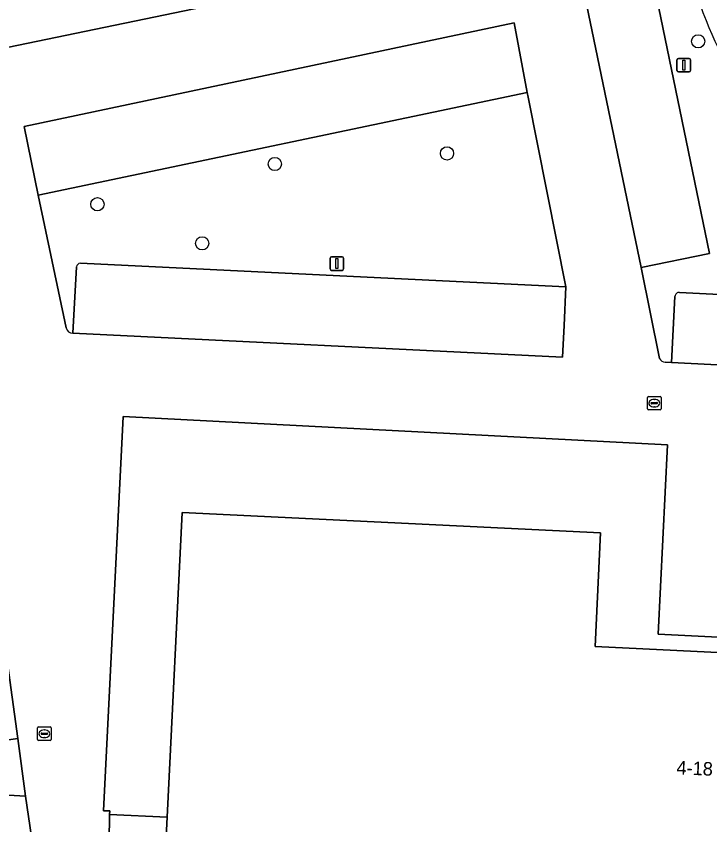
# Model space of a CAD drawing. Extents: x 162989 to 165008, y 383432 to 384338.
# Drawn here: x 164326.4 to 164377.5, y 384014.3 to 384073.9 of the extents above; entities that cross this region are included whole.
import ezdxf

# ---------------------------------------------------------------- set-up
doc = ezdxf.new("R2010")
doc.units = 0
for name, color, linetype in [('IMGEO_Boom', 7, 'Continuous'), ('IMGEO_Groenvoorziening', 7, 'Continuous'), ('IMGEO_Lichtmast', 7, 'Continuous'), ('IMGEO_Pand', 7, 'Continuous'), ('IMGEO_Pand_nummerreeks', 7, 'Continuous'), ('IMGEO_Parkeervlak_open', 7, 'Continuous'), ('IMGEO_Rijbaan_lokaal_gesloten', 7, 'Continuous'), ('IMGEO_Rioolput', 7, 'Continuous'), ('IMGEO_Voetpad_op_trap', 7, 'Continuous'), ('IMGEO_Voetpad_open', 7, 'Continuous')]:
    doc.layers.add(name, color=color, linetype=linetype)

msp = doc.modelspace()

# ---------------------------------------------------------------- linework, layer by layer
at = {"layer": 'IMGEO_Boom'}
for centre in [(164376.609, 384072.067), (164358.103, 384063.805), (164345.412, 384063.021), (164332.338, 384060.053), (164340.056, 384057.173)]:
    msp.add_circle(centre, 0.489, dxfattribs=at)
at = {"layer": 'IMGEO_Groenvoorziening'}
for points in [[(164376.456, 384076.049), (164375.867, 384078.902), (164372.932, 384078.337), (164377.455, 384056.421), (164372.409, 384055.399), (164373.769, 384048.685)], [(164364.077, 384067.937), (164364.021, 384068.286), (164327.977, 384060.732), (164330.04, 384050.936)], [(164331.084, 384055.702), (164350.199, 384054.77), (164366.854, 384053.967), (164364.077, 384067.937)], [(164312.45, 384061.743), (164312.522, 384061.097), (164312.681, 384059.294), (164313.923, 384052.176), (164315.198, 384042.87), (164315.523, 384042.369), (164317.193, 384027.118), (164318.166, 384016.94), (164327.041, 384016.412), (164326.484, 384020.665), (164321.673, 384019.98)], [(164330.518, 384050.557), (164330.803, 384055.438)], [(164375.243, 384053.561), (164389.536, 384052.842)], [(164374.184, 384048.412), (164374.644, 384048.386), (164374.898, 384053.262)]]:
    msp.add_lwpolyline(points, dxfattribs=at)
for centre, radius, start, end in [((164385.514, 384077.502), 9.173, 189.11404, 205.16706), ((164398.957, 384081.729), 23.216, 200.49462, 243.46578), ((164331.086, 384055.418), 0.284, 90.41023, 176.01651), ((164375.217, 384053.243), 0.319, 85.28547, 176.5433), ((164330.495, 384051.019), 0.462, 190.30936, 272.86975), ((164374.208, 384048.901), 0.49, 206.17732, 267.14633)]:
    msp.add_arc(centre, radius, start, end, dxfattribs=at)
at = {"layer": 'IMGEO_Lichtmast'}
for p, q in [((164375.052, 384069.91), (164375.052, 384070.71)), ((164375.052, 384070.71), (164375.052, 384069.91)), ((164375.152, 384070.81), (164375.942, 384070.81)), ((164375.942, 384070.81), (164375.152, 384070.81)), ((164376.042, 384070.71), (164376.042, 384069.91)), ((164376.042, 384069.91), (164376.042, 384070.71)), ((164375.942, 384069.81), (164375.152, 384069.81)), ((164375.152, 384069.81), (164375.942, 384069.81)), ((164349.484, 384055.282), (164349.484, 384056.082)), ((164349.484, 384056.082), (164349.484, 384055.282)), ((164349.584, 384056.182), (164350.374, 384056.182)), ((164350.374, 384056.182), (164349.584, 384056.182)), ((164350.474, 384056.082), (164350.474, 384055.282)), ((164350.474, 384055.282), (164350.474, 384056.082)), ((164350.374, 384055.182), (164349.584, 384055.182)), ((164349.584, 384055.182), (164350.374, 384055.182))]:
    msp.add_line(p, q, dxfattribs=at)
for points in [[(164375.472, 384070.685), (164375.622, 384070.685), (164375.622, 384069.935), (164375.472, 384069.935), (164375.472, 384070.685)], [(164349.904, 384056.057), (164350.054, 384056.057), (164350.054, 384055.307), (164349.904, 384055.307), (164349.904, 384056.057)]]:
    msp.add_lwpolyline(points, dxfattribs=at)
for centre, start, end in [((164375.152, 384070.71), 90, 180), ((164375.152, 384070.71), 90, 180), ((164375.942, 384070.71), 0, 90), ((164375.942, 384070.71), 360, 90), ((164375.152, 384069.91), 180, 270), ((164375.152, 384069.91), 180, 270), ((164375.942, 384069.91), 270, 0), ((164375.942, 384069.91), 270, 0), ((164349.584, 384056.082), 90, 180), ((164349.584, 384056.082), 90, 180), ((164350.374, 384056.082), 0, 90), ((164350.374, 384056.082), 360, 90), ((164349.584, 384055.282), 180, 270), ((164349.584, 384055.282), 180, 270), ((164350.374, 384055.282), 270, 0), ((164350.374, 384055.282), 270, 0)]:
    msp.add_arc(centre, 0.1, start, end, dxfattribs=at)
at = {"layer": 'IMGEO_Pand'}
msp.add_lwpolyline([(164419.84, 384010.685), (164420.413, 384023.272), (164418.573, 384023.337), (164418.601, 384023.746), (164418.06, 384023.782), (164418.033, 384023.373), (164415.895, 384023.453), (164415.969, 384025.041), (164416.016, 384026.039), (164416.231, 384030.592), (164408.695, 384030.957), (164408.553, 384028.157), (164408.43, 384025.563), (164399.562, 384025.955), (164397.497, 384026.056), (164392.145, 384026.318), (164391.599, 384026.344), (164369.019, 384027.45), (164369.413, 384035.829), (164338.589, 384037.329), (164337.474, 384014.861), (164337.135, 384008.011)], dxfattribs=at)
at = {"layer": 'IMGEO_Parkeervlak_open'}
for points in [[(164372.932, 384078.337), (164372.392, 384080.971), (164368.77, 384098.433), (164365.746, 384113.274), (164360.626, 384112.223), (164372.409, 384055.399), (164377.455, 384056.421)], [(164341.504, 384085.45), (164323.589, 384081.731), (164325.698, 384071.609), (164343.033, 384075.222), (164340.992, 384084.9), (164346.26, 384086.006), (164348.317, 384076.289), (164361.809, 384079.106), (164359.756, 384089.271)], [(164327.977, 384060.732), (164364.021, 384068.286), (164363.041, 384073.44), (164326.93, 384065.796)]]:
    msp.add_lwpolyline(points, close=True, dxfattribs=at)
for points in [[(164321.673, 384019.98), (164326.484, 384020.665), (164321.619, 384055.97), (164317.213, 384083.388), (164313.054, 384102.278)], [(164330.803, 384055.438), (164330.518, 384050.557), (164366.604, 384048.774), (164366.738, 384051.113), (164366.854, 384053.967)], [(164366.854, 384053.967), (164350.199, 384054.77), (164331.084, 384055.702)], [(164389.536, 384052.842), (164375.243, 384053.561)], [(164374.898, 384053.262), (164374.644, 384048.386), (164380.934, 384048.08), (164389.588, 384047.652), (164389.672, 384049.338), (164389.831, 384052.496)]]:
    msp.add_lwpolyline(points, dxfattribs=at)
for centre, radius, start, end in [((164331.086, 384055.418), 0.284, 90.41023, 176.01651), ((164375.217, 384053.243), 0.319, 85.28547, 176.5433)]:
    msp.add_arc(centre, radius, start, end, dxfattribs=at)
at = {"layer": 'IMGEO_Rijbaan_lokaal_gesloten'}
for points in [[(164373.769, 384048.685), (164372.409, 384055.399), (164360.626, 384112.223), (164338.677, 384107.717), (164337.661, 384112.77), (164337.101, 384115.436), (164330.255, 384114.008), (164330.813, 384111.351), (164331.891, 384106.289), (164313.054, 384102.278)], [(164330.04, 384050.936), (164327.977, 384060.732), (164326.93, 384065.796), (164363.041, 384073.44), (164364.021, 384068.286), (164364.077, 384067.937), (164366.854, 384053.967)], [(164321.619, 384055.97), (164326.484, 384020.665), (164327.041, 384016.412), (164327.477, 384013.423), (164330.822, 384013.225), (164333.195, 384013.085), (164333.238, 384015.076), (164333.244, 384015.344), (164332.776, 384015.331), (164334.24, 384044.403), (164374.363, 384042.311), (164373.663, 384028.356), (164386.451, 384027.714), (164387.218, 384042.396), (164389.283, 384042.29), (164389.328, 384043.195), (164394.648, 384042.952)], [(164366.854, 384053.967), (164366.738, 384051.113), (164366.604, 384048.774), (164330.518, 384050.557)], [(164395.656, 384045.915), (164389.499, 384046.159), (164389.588, 384047.652), (164380.934, 384048.08), (164374.644, 384048.386), (164374.184, 384048.412)]]:
    msp.add_lwpolyline(points, dxfattribs=at)
msp.add_lwpolyline([(164348.317, 384076.289), (164343.033, 384075.222), (164325.698, 384071.609), (164323.589, 384081.731), (164341.504, 384085.45), (164359.756, 384089.271), (164361.809, 384079.106)], close=True, dxfattribs=at)
for centre, radius, start, end in [((164330.495, 384051.019), 0.462, 190.30936, 272.86975), ((164374.208, 384048.901), 0.49, 206.17732, 267.14633)]:
    msp.add_arc(centre, radius, start, end, dxfattribs=at)
at = {"layer": 'IMGEO_Rioolput'}
for p, q in [((164372.876, 384044.965), (164372.876, 384045.817)), ((164372.951, 384045.891), (164373.803, 384045.891)), ((164373.364, 384045.671), (164373.389, 384045.671)), ((164373.877, 384045.817), (164373.877, 384044.965)), ((164373.135, 384045.385), (164373.135, 384045.397)), ((164373.573, 384045.348), (164373.175, 384045.348)), ((164373.178, 384045.434), (164373.576, 384045.434)), ((164373.387, 384045.111), (164373.362, 384045.111)), ((164373.619, 384045.397), (164373.619, 384045.385)), ((164373.803, 384044.891), (164372.951, 384044.891)), ((164327.928, 384020.594), (164327.928, 384021.446)), ((164328.003, 384021.52), (164328.855, 384021.52)), ((164328.416, 384021.3), (164328.441, 384021.3)), ((164328.929, 384021.446), (164328.929, 384020.594)), ((164328.187, 384021.014), (164328.187, 384021.026)), ((164328.625, 384020.977), (164328.227, 384020.977)), ((164328.23, 384021.063), (164328.628, 384021.063)), ((164328.439, 384020.74), (164328.414, 384020.74)), ((164328.671, 384021.026), (164328.671, 384021.014)), ((164328.855, 384020.52), (164328.003, 384020.52))]:
    msp.add_line(p, q, dxfattribs=at)
for points in [[(164372.876, 384044.965), (164372.876, 384045.817)], [(164372.951, 384045.891), (164373.803, 384045.891)], [(164373.877, 384045.817), (164373.877, 384044.965)], [(164373.803, 384044.891), (164372.951, 384044.891)], [(164327.928, 384020.594), (164327.928, 384021.446)], [(164328.003, 384021.52), (164328.855, 384021.52)], [(164328.929, 384021.446), (164328.929, 384020.594)], [(164328.855, 384020.52), (164328.003, 384020.52)]]:
    msp.add_lwpolyline(points, dxfattribs=at)
for centre, radius, start, end in [((164372.953, 384045.815), 0.0765, 91.55205, 178.44795), ((164372.953, 384045.815), 0.0765, 91.55205, 178.44795), ((164373.801, 384045.815), 0.0765, 1.55205, 88.44795), ((164373.801, 384045.815), 0.0765, 1.55205, 88.44795), ((164373.175, 384045.394), 0.0403, 85.87752, 175.75265), ((164373.172, 384045.384), 0.0366, 178.93798, 274.71019), ((164373.576, 384045.391), 0.043, 264.86636, 352.45326), ((164373.58, 384045.396), 0.0386, 1.73085, 96.63898), ((164372.953, 384044.967), 0.0765, 181.55205, 268.44795), ((164372.953, 384044.967), 0.0765, 181.55205, 268.44795), ((164373.801, 384044.967), 0.0765, 271.55205, 358.44795), ((164373.801, 384044.967), 0.0765, 271.55205, 358.44795), ((164328.005, 384021.444), 0.0765, 91.55205, 178.44795), ((164328.005, 384021.444), 0.0765, 91.55205, 178.44795), ((164328.853, 384021.444), 0.0765, 1.55205, 88.44795), ((164328.853, 384021.444), 0.0765, 1.55205, 88.44795), ((164328.227, 384021.023), 0.0403, 85.87752, 175.75265), ((164328.224, 384021.013), 0.0366, 178.93798, 274.71019), ((164328.628, 384021.02), 0.043, 264.86636, 352.45326), ((164328.632, 384021.025), 0.0386, 1.73085, 96.63898), ((164328.005, 384020.596), 0.0765, 181.55205, 268.44795), ((164328.005, 384020.596), 0.0765, 181.55205, 268.44795), ((164328.853, 384020.596), 0.0765, 271.55205, 358.44795), ((164328.853, 384020.596), 0.0765, 271.55205, 358.44795)]:
    msp.add_arc(centre, radius, start, end, dxfattribs=at)
for centre, major_axis, ratio, start_param, end_param in [((164373.363, 384045.391), (-0.387, 0.002), 0.722429, 4.712389, 7.853982), ((164373.388, 384045.391), (-0.39, 0.002), 0.717154, 1.570796, 4.712389), ((164328.415, 384021.02), (-0.387, 0.002), 0.722429, 4.712389, 7.853982), ((164328.44, 384021.02), (-0.39, 0.002), 0.717154, 1.570796, 4.712389)]:
    msp.add_ellipse(centre, major_axis=major_axis, ratio=ratio, start_param=start_param, end_param=end_param, dxfattribs=at)
at = {"layer": 'IMGEO_Voetpad_op_trap'}
for points in [[(164327.041, 384016.412), (164318.166, 384016.94), (164318.473, 384013.927), (164327.477, 384013.423)], [(164337.474, 384014.861), (164333.238, 384015.076), (164333.195, 384013.085), (164333.107, 384009.052), (164333.087, 384008.107), (164337.13, 384007.922), (164337.135, 384008.011)]]:
    msp.add_lwpolyline(points, close=True, dxfattribs=at)
at = {"layer": 'IMGEO_Voetpad_open'}
msp.add_lwpolyline([(164374.363, 384042.311), (164334.24, 384044.403), (164332.776, 384015.331), (164333.244, 384015.344), (164333.238, 384015.076), (164337.474, 384014.861), (164338.589, 384037.329), (164369.413, 384035.829), (164369.019, 384027.45), (164391.599, 384026.344), (164391.666, 384027.442), (164386.451, 384027.714), (164373.663, 384028.356)], close=True, dxfattribs=at)
for centre, radius, start, end in [((164385.514, 384077.502), 9.173, 189.11404, 205.16706), ((164398.957, 384081.729), 23.216, 200.49462, 243.46578)]:
    msp.add_arc(centre, radius, start, end, dxfattribs=at)

# ---------------------------------------------------------------- texts
at = {"layer": 'IMGEO_Pand_nummerreeks'}
msp.add_text('4-18', height=1, rotation=357.51336, dxfattribs=at).set_placement((164375.001, 384018.036))

doc.saveas('drawing.dxf')
